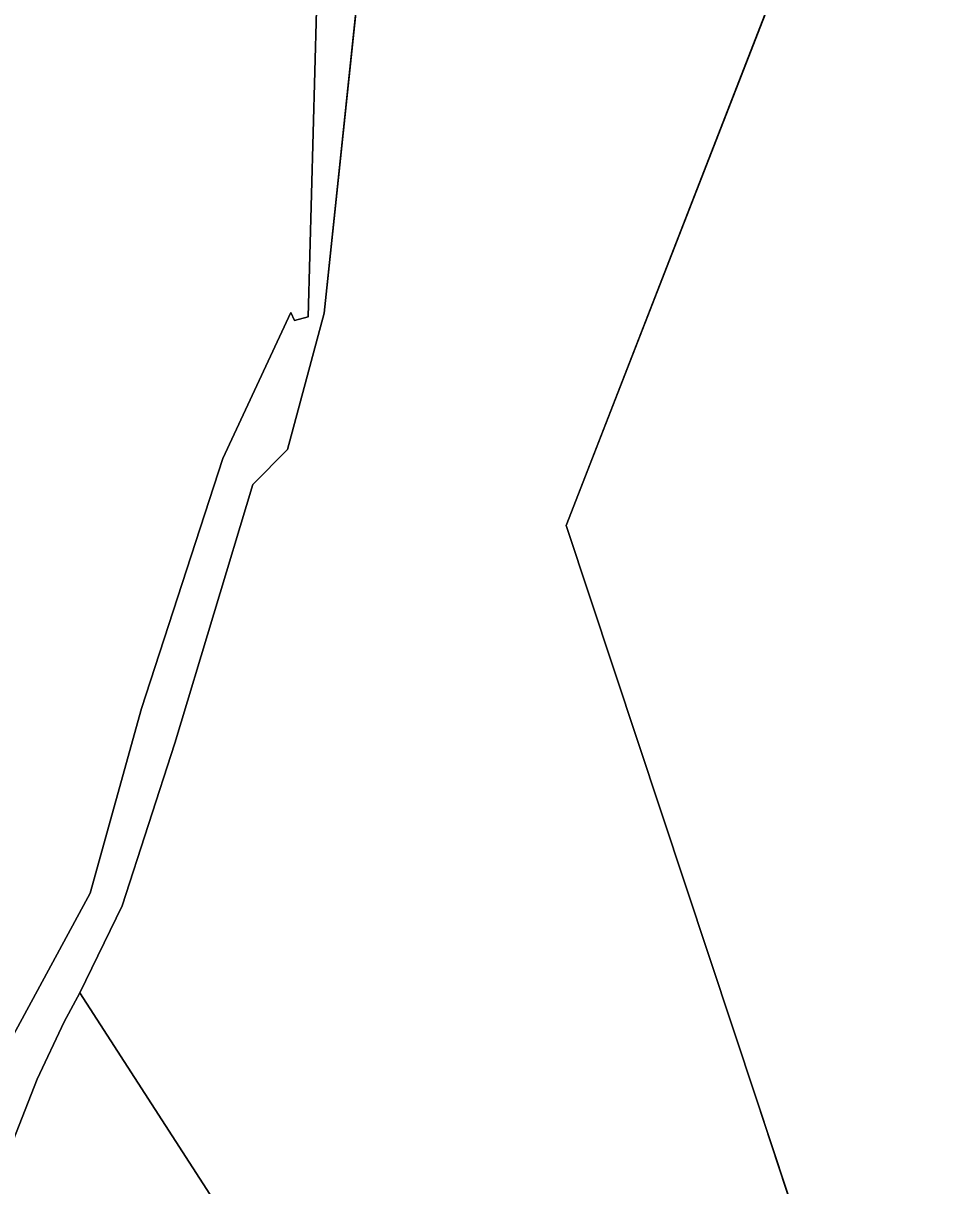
# Model space of a CAD drawing. Extents: x -652854 to -650068, y -1097661 to -1095417.
# Drawn here: x -651067.4 to -650849.8, y -1096771 to -1096498.9 of the extents above; entities that cross this region are included whole.
import ezdxf

# ---------------------------------------------------------------- set-up
doc = ezdxf.new("R2010")
doc.units = 0
doc.layers.add('Hranice parcel', color=7, linetype='Continuous')
doc.layers.add('Obvody jako plochy', color=7, linetype='Continuous')

msp = doc.modelspace()

# ---------------------------------------------------------------- linework, layer by layer
at = {"layer": 'Hranice parcel'}
for p, q in [((-650997.98, -1096467.04), (-651000.71, -1096567.63)), ((-650940.33, -1096616.41), (-650882.2, -1096467.08)), ((-650986.75, -1096469.56), (-650996.98, -1096566.77)), ((-651020.73, -1096600.77), (-651004.79, -1096566.57)), ((-650996.98, -1096566.77), (-651005.54, -1096598.62)), ((-651004.79, -1096566.57), (-651003.94, -1096568.48)), ((-651003.94, -1096568.48), (-651000.71, -1096567.63)), ((-651039.71, -1096659.27), (-651020.73, -1096600.77)), ((-651005.54, -1096598.62), (-651013.64, -1096606.83)), ((-651013.64, -1096606.83), (-651031.97, -1096667.36)), ((-650895.72, -1096750.97), (-650940.33, -1096616.41)), ((-651051.76, -1096702.47), (-651039.71, -1096659.27)), ((-651031.97, -1096667.36), (-651044.25, -1096705.46)), ((-651070.68, -1096737.5), (-651051.76, -1096702.47)), ((-651044.25, -1096705.46), (-651054.18, -1096725.78)), ((-651054.18, -1096725.78), (-651057.86, -1096732.59)), ((-651054.18, -1096725.78), (-650990.9, -1096823.82)), ((-651057.86, -1096732.59), (-651064.16, -1096746.02)), ((-651064.16, -1096746.02), (-651092.91, -1096819.19)), ((-650857.12, -1096867.39), (-650895.72, -1096750.97))]:
    msp.add_line(p, q, dxfattribs=at)
at = {"layer": 'Obvody jako plochy'}
for points in [[(-650799.85, -1096650.9), (-650801.47, -1096660.7), (-650795.97, -1096647.36), (-650807.31, -1096617.17), (-650798.99, -1096582.65), (-650793.31, -1096549.53), (-650785.54, -1096499.95), (-650773.41, -1096422.59), (-650773.25, -1096394.71), (-650771.95, -1096365.02), (-650824.93, -1096315.79), (-650882.2, -1096467.08), (-650940.33, -1096616.41), (-650895.72, -1096750.97), (-650857.12, -1096867.39), (-650851.23, -1096836.35), (-650839.76, -1096776.84), (-650837.51, -1096768.15), (-650819.95, -1096709.68), (-650802.47, -1096650.3)], [(-650991.73, -1096930.73), (-650977.36, -1096938.43), (-650951.86, -1096894.94), (-650929.11, -1096871.18), (-650990.9, -1096823.82), (-651054.18, -1096725.78), (-651057.86, -1096732.59), (-651064.16, -1096746.02), (-651092.91, -1096819.19), (-651118.03, -1096862.54), (-651116.22, -1096863.89), (-651076.39, -1096886.18), (-651073.22, -1096897.77), (-650993.08, -1096933.27)]]:
    msp.add_lwpolyline(points, close=True, dxfattribs=at)
for points in [[(-651313.19, -1096610.07), (-651245.37, -1096547.21), (-651157.22, -1096642.26), (-651070.68, -1096737.5), (-651051.76, -1096702.47), (-651039.71, -1096659.27), (-651020.73, -1096600.77), (-651004.79, -1096566.57), (-651003.94, -1096568.48), (-651000.71, -1096567.63), (-650997.98, -1096467.04)], [(-650997.98, -1096467.04), (-651000.71, -1096567.63), (-651003.94, -1096568.48), (-651004.79, -1096566.57), (-651020.73, -1096600.77), (-651039.71, -1096659.27), (-651051.76, -1096702.47), (-651070.68, -1096737.5), (-651073.19, -1096742.86), (-651106.25, -1096814.79), (-651107.57, -1096817.82), (-651148.03, -1096849.31), (-651191.03, -1096866.63), (-651219.12, -1096888.73), (-651229.34, -1096915.13), (-651247.74, -1096949.65), (-651252.18, -1096966.63), (-651244.09, -1096981.31), (-651242.12, -1096996.77), (-651260.99, -1097064.52), (-651285.08, -1097185.42)], [(-650986.75, -1096469.56), (-650996.98, -1096566.77), (-651005.54, -1096598.62), (-651013.64, -1096606.83), (-651031.97, -1096667.36), (-651044.25, -1096705.46), (-651054.18, -1096725.78), (-650990.9, -1096823.82), (-650929.11, -1096871.18), (-650917.75, -1096877.86), (-650920.95, -1096864.52), (-650917.88, -1096862.87), (-650903.36, -1096889.13), (-650882.88, -1096897.84), (-650873.06, -1096891.08), (-650860.53, -1096886.28), (-650857.12, -1096867.39), (-650895.72, -1096750.97), (-650940.33, -1096616.41), (-650882.2, -1096467.08)], [(-651265.36, -1097103.05), (-651257.34, -1097063.72), (-651247.51, -1097028.99), (-651245.41, -1097021.38), (-651239.04, -1096997.1), (-651238.32, -1096950.99), (-651221.71, -1096910.45), (-651212.01, -1096895.47), (-651185.65, -1096873.07), (-651139.25, -1096852.14), (-651118.15, -1096866.81), (-651116.22, -1096863.89), (-651118.03, -1096862.54), (-651092.91, -1096819.19), (-651064.16, -1096746.02), (-651057.86, -1096732.59), (-651054.18, -1096725.78), (-651044.25, -1096705.46), (-651031.97, -1096667.36), (-651013.64, -1096606.83), (-651005.54, -1096598.62), (-650996.98, -1096566.77), (-650986.75, -1096469.56)]]:
    msp.add_lwpolyline(points, dxfattribs=at)

doc.saveas('drawing.dxf')
